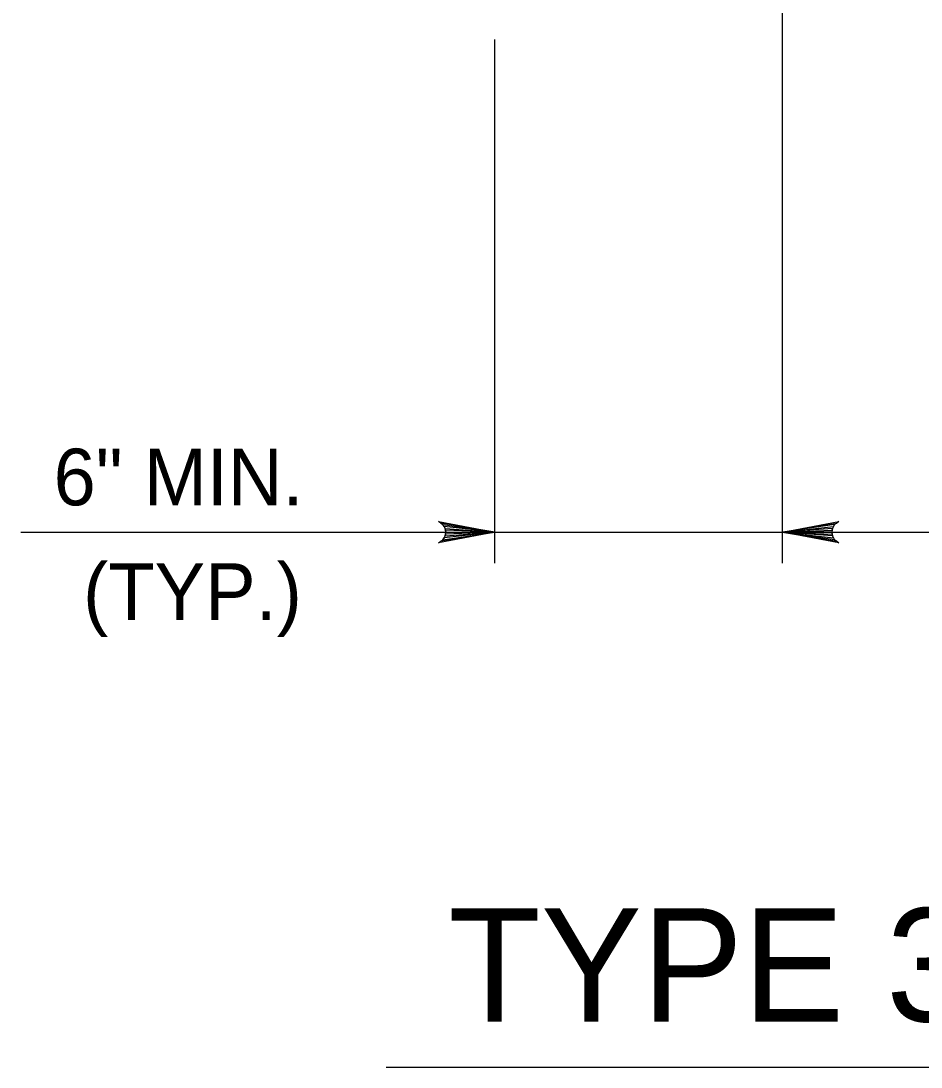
# Model space of a CAD drawing. Extents: x 636530 to 644067, y 294168 to 299122.
# Drawn here: x 641136.2 to 641183.9, y 296292.7 to 296348.1 of the extents above; entities that cross this region are included whole.
import ezdxf

# ---------------------------------------------------------------- set-up
doc = ezdxf.new("R2010")
doc.units = 0
doc.layers.add('1', color=7, linetype='Continuous')

msp = doc.modelspace()

# ---------------------------------------------------------------- linework, layer by layer
at = {"layer": '1'}
for p, q in [((641176.523, 296319.36), (641176.523, 296368.826)), ((641161.283, 296319.36), (641161.283, 296347.081)), ((641136.182, 296320.996), (641405.123, 296320.996)), ((641155.521, 296292.671), (641414.336, 296292.671))]:
    msp.add_line(p, q, dxfattribs=at)
for points in [[(641161.283, 296320.996), (641158.301, 296320.436), (641158.416, 296320.516), (641158.531, 296320.596), (641158.59, 296320.696), (641158.649, 296320.796), (641158.666, 296320.896), (641158.683, 296320.996), (641158.666, 296321.096), (641158.649, 296321.196), (641158.59, 296321.296), (641158.531, 296321.396), (641158.416, 296321.475), (641158.301, 296321.555), (641161.283, 296320.996), (641158.416, 296321.475), (641158.531, 296321.396), (641161.283, 296320.996), (641158.59, 296321.296), (641158.649, 296321.196), (641161.283, 296320.996), (641158.666, 296321.096), (641158.683, 296320.996), (641161.283, 296320.996), (641158.666, 296320.896), (641158.649, 296320.796), (641161.283, 296320.996), (641158.59, 296320.696), (641158.531, 296320.596), (641161.283, 296320.996), (641158.416, 296320.516)], [(641176.523, 296320.996), (641179.506, 296321.555), (641179.391, 296321.475), (641179.276, 296321.396), (641179.217, 296321.296), (641179.158, 296321.196), (641179.14, 296321.096), (641179.123, 296320.996), (641179.14, 296320.896), (641179.158, 296320.796), (641179.217, 296320.696), (641179.276, 296320.596), (641179.391, 296320.516), (641179.506, 296320.436), (641176.523, 296320.996), (641179.391, 296320.516), (641179.276, 296320.596), (641176.523, 296320.996), (641179.217, 296320.696), (641179.158, 296320.796), (641176.523, 296320.996), (641179.14, 296320.896), (641179.123, 296320.996), (641176.523, 296320.996), (641179.14, 296321.096), (641179.158, 296321.196), (641176.523, 296320.996), (641179.217, 296321.296), (641179.276, 296321.396), (641176.523, 296320.996), (641179.391, 296321.475)], [(641176.523, 296320.996), (641179.506, 296321.555), (641179.391, 296321.475), (641179.276, 296321.396), (641179.217, 296321.296), (641179.158, 296321.196), (641179.14, 296321.096), (641179.123, 296320.996), (641179.14, 296320.896), (641179.158, 296320.796), (641179.217, 296320.696), (641179.276, 296320.596), (641179.391, 296320.516), (641179.506, 296320.436), (641176.523, 296320.996), (641179.391, 296320.516), (641179.276, 296320.596), (641176.523, 296320.996), (641179.217, 296320.696), (641179.158, 296320.796), (641176.523, 296320.996), (641179.14, 296320.896), (641179.123, 296320.996), (641176.523, 296320.996), (641179.14, 296321.096), (641179.158, 296321.196), (641176.523, 296320.996), (641179.217, 296321.296), (641179.276, 296321.396), (641176.523, 296320.996), (641179.391, 296321.475)]]:
    msp.add_lwpolyline(points, dxfattribs=at)

# ---------------------------------------------------------------- texts
for s, height, p in [('6" MIN.', 3, (641137.914, 296322.42)), ('(TYP.)', 3, (641139.474, 296316.348)), ('TYPE 3 AND TYPE 5 APPROACH SLAB - DETAIL 14', 6, (641158.819, 296295.085))]:
    msp.add_text(s, height=height, dxfattribs=at).set_placement(p)

doc.saveas('drawing.dxf')
